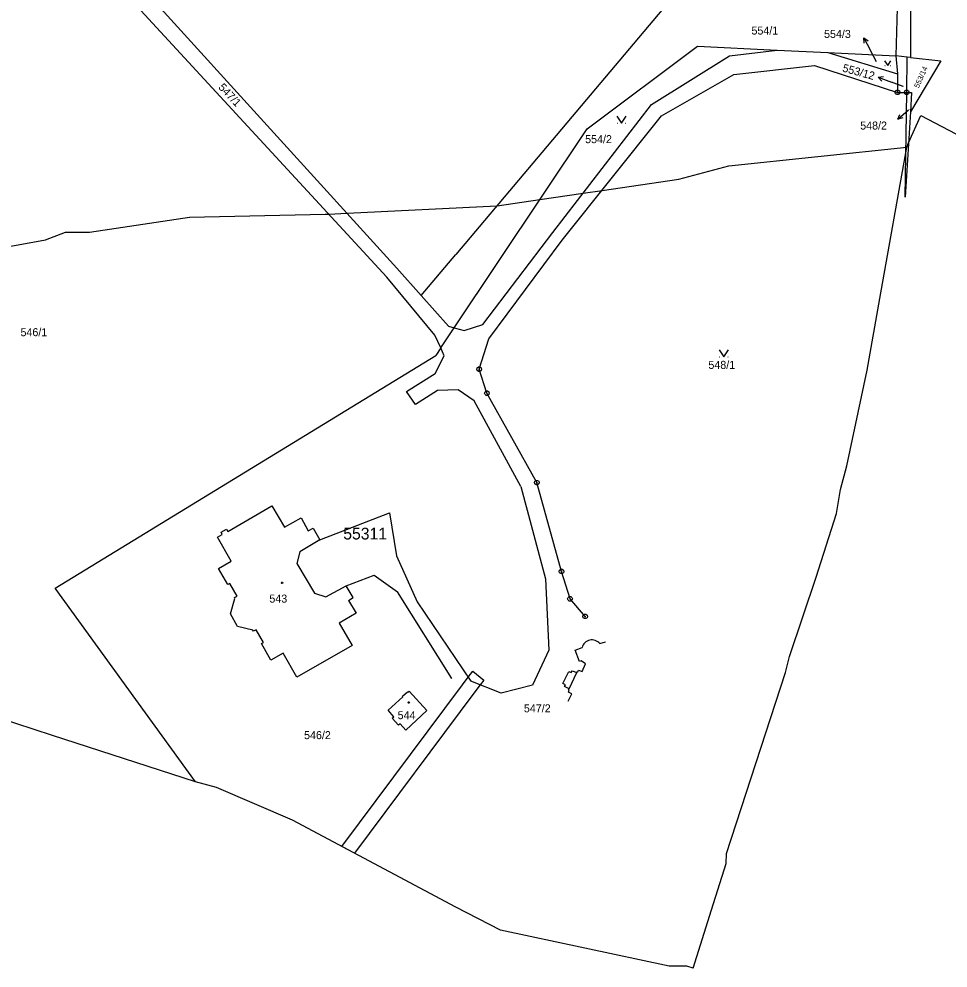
# Model space of a CAD drawing. Extents: x -759699 to -757730, y -1172308 to -1170857.
# Drawn here: x -759282.5 to -759085.1, y -1171968.5 to -1171766.9 of the extents above; entities that cross this region are included whole.
import ezdxf

# ---------------------------------------------------------------- set-up
doc = ezdxf.new("R2010")
doc.units = 0
for name, color, linetype in [('Vrstva 1', 7, 'Continuous'), ('Vrstva 11', 7, 'Continuous'), ('Vrstva 12', 7, 'Continuous'), ('Vrstva 13', 7, 'Continuous'), ('Vrstva 2', 7, 'Continuous'), ('Vrstva 3', 7, 'Continuous'), ('Vrstva 4', 7, 'Continuous'), ('Vrstva 5', 7, 'Continuous'), ('Vrstva 7', 7, 'Continuous'), ('Vrstva 8', 7, 'Continuous')]:
    doc.layers.add(name, color=color, linetype=linetype)

msp = doc.modelspace()

# ---------------------------------------------------------------- linework, layer by layer
at = {"layer": 'Vrstva 1'}
for p, q in [((-759093.15, -1171706.45), (-759093.12, -1171775.05)), ((-759262.47, -1171753.49), (-759202.22, -1171819.77)), ((-759264.61, -1171756.37), (-759204.35, -1171821.72)), ((-759141.29, -1171759.46), (-759189.7, -1171816.89)), ((-759095.93, -1171764.47), (-759096.25, -1171774.67)), ((-759161.78, -1171790.17), (-759138.33, -1171772.67)), ((-759138.33, -1171772.67), (-759121.41, -1171773.47)), ((-759131.59, -1171774.68), (-759121.41, -1171773.47)), ((-759121.41, -1171773.47), (-759110.66, -1171773.99)), ((-759110.66, -1171773.99), (-759096.25, -1171774.67)), ((-759110.66, -1171773.99), (-759095.88, -1171778.49)), ((-759148.11, -1171785.04), (-759131.59, -1171774.68)), ((-759093.79, -1171774.97), (-759096.25, -1171774.67)), ((-759096.25, -1171774.67), (-759095.88, -1171778.49)), ((-759093.9, -1171782.45), (-759093.79, -1171774.97)), ((-759093.12, -1171775.05), (-759093.79, -1171774.97)), ((-759093.12, -1171775.05), (-759086.67, -1171775.73)), ((-759086.67, -1171775.73), (-759093.11, -1171786.59)), ((-759130.63, -1171778.64), (-759113.49, -1171776.77)), ((-759113.49, -1171776.77), (-759095.86, -1171782.46)), ((-759145.98, -1171787.42), (-759130.63, -1171778.64)), ((-759095.88, -1171778.49), (-759095.86, -1171782.46)), ((-759095.86, -1171782.46), (-759093.9, -1171782.45)), ((-759094.2, -1171804.72), (-759093.9, -1171782.45)), ((-759093.9, -1171782.45), (-759092.86, -1171782.45)), ((-759092.86, -1171782.45), (-759093.11, -1171786.59)), ((-759169.07, -1171812.23), (-759148.11, -1171785.04)), ((-759167.08, -1171813.89), (-759145.98, -1171787.42)), ((-759093.11, -1171786.59), (-759094.2, -1171804.72)), ((-759190.04, -1171832.45), (-759161.78, -1171790.17)), ((-759094.2, -1171804.72), (-759094.2, -1171804.72)), ((-759094.2, -1171804.72), (-759094.2, -1171804.72)), ((-759183.96, -1171831.79), (-759169.07, -1171812.23)), ((-759182.69, -1171834.81), (-759167.08, -1171813.89)), ((-759197.05, -1171825.61), (-759189.7, -1171816.89)), ((-759202.22, -1171819.77), (-759197.05, -1171825.61)), ((-759194.14, -1171834.07), (-759204.35, -1171821.72)), ((-759197.05, -1171825.61), (-759191.29, -1171832.1)), ((-759192.92, -1171836.75), (-759190.04, -1171832.45)), ((-759191.29, -1171832.1), (-759190.04, -1171832.45)), ((-759190.04, -1171832.45), (-759187.9, -1171833.06)), ((-759187.9, -1171833.06), (-759183.96, -1171831.79)), ((-759192.92, -1171836.75), (-759194.14, -1171834.07)), ((-759184.74, -1171841.27), (-759182.69, -1171834.81)), ((-759192.92, -1171836.75), (-759193.98, -1171838.34)), ((-759192.15, -1171838.42), (-759192.92, -1171836.75)), ((-759274.84, -1171887.81), (-759193.98, -1171838.34)), ((-759194.07, -1171842.15), (-759192.15, -1171838.42)), ((-759200.15, -1171846.03), (-759194.07, -1171842.15)), ((-759183.09, -1171846.38), (-759184.74, -1171841.27)), ((-759198.24, -1171848.78), (-759200.15, -1171846.03)), ((-759193.57, -1171845.77), (-759198.24, -1171848.78)), ((-759189.21, -1171845.63), (-759193.57, -1171845.77)), ((-759185.83, -1171847.99), (-759189.21, -1171845.63)), ((-759172.5, -1171865.37), (-759183.09, -1171846.38)), ((-759175.88, -1171866.18), (-759185.83, -1171847.99)), ((-759175.88, -1171866.18), (-759170.68, -1171885.83)), ((-759167.24, -1171884.25), (-759172.5, -1171865.37)), ((-759238.17, -1171875.72), (-759228.77, -1171870.29)), ((-759228.77, -1171870.29), (-759226.12, -1171874.83)), ((-759226.12, -1171874.83), (-759222.59, -1171872.88)), ((-759222.59, -1171872.88), (-759221.05, -1171875.63)), ((-759218.63, -1171877.51), (-759203.76, -1171871.76)), ((-759203.76, -1171871.76), (-759202.32, -1171880.93)), ((-759221.05, -1171875.63), (-759220.03, -1171875.06)), ((-759220.03, -1171875.06), (-759218.63, -1171877.51)), ((-759240.33, -1171876.97), (-759239.32, -1171876.38)), ((-759237.42, -1171882.04), (-759240.33, -1171876.97)), ((-759239.59, -1171875.92), (-759238.44, -1171875.25)), ((-759239.32, -1171876.38), (-759239.59, -1171875.92)), ((-759238.44, -1171875.25), (-759238.17, -1171875.72)), ((-759218.63, -1171877.51), (-759222.84, -1171880.07)), ((-759222.84, -1171880.07), (-759223.45, -1171882.53)), ((-759202.32, -1171880.93), (-759197.9, -1171890.67)), ((-759240.12, -1171883.58), (-759237.42, -1171882.04)), ((-759223.45, -1171882.53), (-759219.75, -1171888.88)), ((-759238.12, -1171887.04), (-759240.12, -1171883.58)), ((-759212.98, -1171887.27), (-759207.05, -1171885.04)), ((-759207.05, -1171885.04), (-759202.08, -1171888.57)), ((-759165.44, -1171890.07), (-759167.24, -1171884.25)), ((-759237.69, -1171886.8), (-759238.12, -1171887.04)), ((-759236.16, -1171889.46), (-759237.69, -1171886.8)), ((-759217.31, -1171889.64), (-759212.98, -1171887.27)), ((-759211.5, -1171889.76), (-759212.98, -1171887.27)), ((-759170.68, -1171885.83), (-759169.96, -1171900.94)), ((-759244.98, -1171928.92), (-759274.84, -1171887.81)), ((-759219.75, -1171888.88), (-759217.31, -1171889.64)), ((-759190.53, -1171907.01), (-759202.08, -1171888.57)), ((-759237.6, -1171893.22), (-759236.66, -1171890)), ((-759236.76, -1171889.81), (-759236.16, -1171889.46)), ((-759236.66, -1171890), (-759236.76, -1171889.81)), ((-759212.51, -1171890.4), (-759211.5, -1171889.76)), ((-759212.51, -1171890.4), (-759210.88, -1171893.14)), ((-759197.9, -1171890.67), (-759186.49, -1171907.53)), ((-759162.22, -1171893.81), (-759165.44, -1171890.07)), ((-759236.06, -1171895.92), (-759237.6, -1171893.22)), ((-759210.88, -1171893.14), (-759214.47, -1171895.23)), ((-759214.47, -1171895.23), (-759211.76, -1171900.01)), ((-759162.22, -1171893.81), (-759162.22, -1171893.81)), ((-759232.8, -1171896.74), (-759236.06, -1171895.92)), ((-759232.68, -1171896.96), (-759232.8, -1171896.74)), ((-759232.09, -1171896.62), (-759232.68, -1171896.96)), ((-759230.54, -1171899.32), (-759232.09, -1171896.62)), ((-759230.98, -1171899.57), (-759230.54, -1171899.32)), ((-759159.13, -1171899.58), (-759157.9, -1171899.21)), ((-759157.9, -1171899.21), (-759157.9, -1171899.21)), ((-759228.98, -1171903.07), (-759230.98, -1171899.57)), ((-759211.76, -1171900.01), (-759223.45, -1171906.7)), ((-759169.96, -1171900.94), (-759173.4, -1171908.4)), ((-759164.35, -1171901), (-759162.85, -1171900.42)), ((-759163.42, -1171903.36), (-759164.35, -1171901)), ((-759226.38, -1171901.58), (-759228.98, -1171903.07)), ((-759223.45, -1171906.7), (-759226.38, -1171901.58)), ((-759163.04, -1171903.22), (-759163.42, -1171903.36)), ((-759162.16, -1171903.88), (-759163.04, -1171903.22)), ((-759165.19, -1171905.74), (-759164.99, -1171905.33)), ((-759164.99, -1171905.33), (-759164.01, -1171905.74)), ((-759163.77, -1171905.59), (-759163.61, -1171905.2)), ((-759163.61, -1171905.2), (-759162.89, -1171905.52)), ((-759162.89, -1171905.52), (-759162.16, -1171903.88)), ((-759190.53, -1171907.01), (-759190.53, -1171907.01)), ((-759166.95, -1171908.08), (-759165.72, -1171905.49)), ((-759165.72, -1171905.49), (-759165.19, -1171905.74)), ((-759164.01, -1171905.74), (-759163.92, -1171905.53)), ((-759163.92, -1171905.53), (-759163.77, -1171905.59)), ((-759180.04, -1171910.08), (-759186.49, -1171907.53)), ((-759173.4, -1171908.4), (-759180.04, -1171910.08)), ((-759166.41, -1171908.33), (-759166.95, -1171908.08)), ((-759166.59, -1171908.72), (-759166.41, -1171908.33)), ((-759165.64, -1171909.2), (-759166.59, -1171908.72)), ((-759165.79, -1171909.87), (-759165.59, -1171909.48)), ((-759165.74, -1171909.4), (-759165.64, -1171909.2)), ((-759165.59, -1171909.48), (-759165.74, -1171909.4)), ((-759204.1, -1171913.75), (-759200.94, -1171910.85)), ((-759201.01, -1171910.77), (-759199.99, -1171909.83)), ((-759200.94, -1171910.85), (-759201.01, -1171910.77)), ((-759199.99, -1171909.83), (-759199.92, -1171909.91)), ((-759199.92, -1171909.91), (-759199.64, -1171909.65)), ((-759199.64, -1171909.65), (-759195.84, -1171913.82)), ((-759165.82, -1171911.8), (-759165.07, -1171910.27)), ((-759165.07, -1171910.27), (-759165.79, -1171909.87)), ((-759275.37, -1171919.1), (-759298.52, -1171911.55)), ((-759165.82, -1171911.8), (-759165.82, -1171911.8)), ((-759202.87, -1171915.11), (-759204.1, -1171913.75)), ((-759203.24, -1171915.44), (-759202.87, -1171915.11)), ((-759201.89, -1171916.93), (-759203.24, -1171915.44)), ((-759195.84, -1171913.82), (-759200.3, -1171917.94)), ((-759201.52, -1171916.6), (-759201.89, -1171916.93)), ((-759200.3, -1171917.94), (-759201.52, -1171916.6)), ((-759244.98, -1171928.92), (-759275.37, -1171919.1)), ((-759240.58, -1171930.12), (-759244.98, -1171928.92)), ((-759224.42, -1171937.08), (-759240.58, -1171930.12)), ((-759224.42, -1171937.08), (-759224.42, -1171937.08))]:
    msp.add_line(p, q, dxfattribs=at)
msp.add_arc((-759160.785, -1171900.906), 2.121, 38.69546, 166.75325, dxfattribs=at)
at = {"layer": 'Vrstva 11'}
for p, q in [((-759093.51, -1171793.21), (-759090.9, -1171787.36)), ((-759090.9, -1171787.36), (-759058.35, -1171804.57)), ((-759131.69, -1171798.04), (-759093.91, -1171794.11)), ((-759099.64, -1171826.25), (-759093.91, -1171794.11)), ((-759093.91, -1171794.11), (-759093.51, -1171793.21)), ((-759142.31, -1171800.92), (-759131.69, -1171798.04)), ((-759158.63, -1171803.29), (-759142.31, -1171800.92)), ((-759171.83, -1171805.2), (-759162.62, -1171803.87)), ((-759162.62, -1171803.87), (-759158.63, -1171803.29)), ((-759212.81, -1171808.12), (-759180.97, -1171806.53)), ((-759180.97, -1171806.53), (-759180.95, -1171806.53)), ((-759180.95, -1171806.53), (-759171.83, -1171805.2)), ((-759246.28, -1171808.96), (-759217.43, -1171808.35)), ((-759217.43, -1171808.35), (-759216.72, -1171808.31)), ((-759216.72, -1171808.31), (-759212.81, -1171808.12)), ((-759267.51, -1171812.17), (-759246.28, -1171808.96)), ((-759276.85, -1171813.79), (-759272.6, -1171812.13)), ((-759272.6, -1171812.13), (-759267.51, -1171812.17)), ((-759285.77, -1171815.41), (-759276.85, -1171813.79)), ((-759102.28, -1171841.48), (-759099.64, -1171826.25)), ((-759106.66, -1171861.77), (-759102.28, -1171841.48)), ((-759107.96, -1171866.84), (-759106.66, -1171861.77)), ((-759108.84, -1171871.92), (-759107.96, -1171866.84)), ((-759113.17, -1171885.43), (-759108.84, -1171871.92)), ((-759118.8, -1171902.33), (-759113.17, -1171885.43)), ((-759119.67, -1171905.71), (-759118.8, -1171902.33)), ((-759132.22, -1171944.14), (-759119.67, -1171905.71)), ((-759275.37, -1171919.1), (-759298.52, -1171911.55)), ((-759244.98, -1171928.92), (-759275.37, -1171919.1)), ((-759240.58, -1171930.12), (-759244.98, -1171928.92)), ((-759224.42, -1171937.08), (-759240.58, -1171930.12)), ((-759189.7, -1171955.57), (-759224.42, -1171937.08)), ((-759132.24, -1171946.26), (-759132.22, -1171944.14)), ((-759135.37, -1171956.15), (-759132.24, -1171946.26)), ((-759180.19, -1171960.44), (-759189.7, -1171955.57)), ((-759139.29, -1171968.5), (-759135.37, -1171956.15)), ((-759144.35, -1171968.11), (-759180.19, -1171960.44)), ((-759140.65, -1171968.11), (-759144.35, -1171968.11)), ((-759139.29, -1171968.5), (-759140.65, -1171968.11))]:
    msp.add_line(p, q, dxfattribs=at)
at = {"layer": 'Vrstva 12'}
for p, q in [((-759238.17, -1171875.72), (-759228.77, -1171870.29)), ((-759228.77, -1171870.29), (-759226.12, -1171874.83)), ((-759226.12, -1171874.83), (-759222.59, -1171872.88)), ((-759222.59, -1171872.88), (-759221.05, -1171875.63)), ((-759221.05, -1171875.63), (-759220.03, -1171875.06)), ((-759220.03, -1171875.06), (-759218.63, -1171877.51)), ((-759240.33, -1171876.97), (-759239.32, -1171876.38)), ((-759237.42, -1171882.04), (-759240.33, -1171876.97)), ((-759239.59, -1171875.92), (-759238.44, -1171875.25)), ((-759239.32, -1171876.38), (-759239.59, -1171875.92)), ((-759238.44, -1171875.25), (-759238.17, -1171875.72)), ((-759218.63, -1171877.51), (-759222.84, -1171880.07)), ((-759222.84, -1171880.07), (-759223.45, -1171882.53)), ((-759240.12, -1171883.58), (-759237.42, -1171882.04)), ((-759223.45, -1171882.53), (-759219.75, -1171888.88)), ((-759238.12, -1171887.04), (-759240.12, -1171883.58)), ((-759237.69, -1171886.8), (-759238.12, -1171887.04)), ((-759236.16, -1171889.46), (-759237.69, -1171886.8)), ((-759217.31, -1171889.64), (-759212.98, -1171887.27)), ((-759211.5, -1171889.76), (-759212.98, -1171887.27)), ((-759219.75, -1171888.88), (-759217.31, -1171889.64)), ((-759237.6, -1171893.22), (-759236.66, -1171890)), ((-759236.76, -1171889.81), (-759236.16, -1171889.46)), ((-759236.66, -1171890), (-759236.76, -1171889.81)), ((-759212.51, -1171890.4), (-759211.5, -1171889.76)), ((-759212.51, -1171890.4), (-759210.88, -1171893.14)), ((-759236.06, -1171895.92), (-759237.6, -1171893.22)), ((-759210.88, -1171893.14), (-759214.47, -1171895.23)), ((-759214.47, -1171895.23), (-759211.76, -1171900.01)), ((-759232.8, -1171896.74), (-759236.06, -1171895.92)), ((-759232.68, -1171896.96), (-759232.8, -1171896.74)), ((-759232.09, -1171896.62), (-759232.68, -1171896.96)), ((-759230.54, -1171899.32), (-759232.09, -1171896.62)), ((-759230.98, -1171899.57), (-759230.54, -1171899.32)), ((-759159.13, -1171899.58), (-759157.9, -1171899.21)), ((-759157.9, -1171899.21), (-759157.9, -1171899.21)), ((-759228.98, -1171903.07), (-759230.98, -1171899.57)), ((-759211.76, -1171900.01), (-759223.45, -1171906.7)), ((-759164.35, -1171901), (-759162.85, -1171900.42)), ((-759163.42, -1171903.36), (-759164.35, -1171901)), ((-759226.38, -1171901.58), (-759228.98, -1171903.07)), ((-759223.45, -1171906.7), (-759226.38, -1171901.58)), ((-759163.04, -1171903.22), (-759163.42, -1171903.36)), ((-759162.16, -1171903.88), (-759163.04, -1171903.22)), ((-759163.77, -1171905.59), (-759163.61, -1171905.2)), ((-759163.61, -1171905.2), (-759162.89, -1171905.52)), ((-759162.89, -1171905.52), (-759162.16, -1171903.88)), ((-759165.64, -1171909.2), (-759164.01, -1171905.74)), ((-759164.01, -1171905.74), (-759163.92, -1171905.53)), ((-759163.92, -1171905.53), (-759163.77, -1171905.59)), ((-759165.79, -1171909.87), (-759165.59, -1171909.48)), ((-759165.74, -1171909.4), (-759165.64, -1171909.2)), ((-759165.59, -1171909.48), (-759165.74, -1171909.4)), ((-759204.1, -1171913.75), (-759200.94, -1171910.85)), ((-759201.01, -1171910.77), (-759199.99, -1171909.83)), ((-759200.94, -1171910.85), (-759201.01, -1171910.77)), ((-759199.99, -1171909.83), (-759199.92, -1171909.91)), ((-759199.92, -1171909.91), (-759199.64, -1171909.65)), ((-759199.64, -1171909.65), (-759195.84, -1171913.82)), ((-759165.82, -1171911.8), (-759165.07, -1171910.27)), ((-759165.07, -1171910.27), (-759165.79, -1171909.87)), ((-759165.82, -1171911.8), (-759165.82, -1171911.8)), ((-759202.87, -1171915.11), (-759204.1, -1171913.75)), ((-759203.24, -1171915.44), (-759202.87, -1171915.11)), ((-759201.89, -1171916.93), (-759203.24, -1171915.44)), ((-759195.84, -1171913.82), (-759200.3, -1171917.94)), ((-759201.52, -1171916.6), (-759201.89, -1171916.93)), ((-759200.3, -1171917.94), (-759201.52, -1171916.6))]:
    msp.add_line(p, q, dxfattribs=at)
msp.add_arc((-759160.785, -1171900.906), 2.121, 38.69546, 166.75325, dxfattribs=at)
at = {"layer": 'Vrstva 13'}
for p, q in [((-759187.05, -1171906.7), (-759186.09, -1171905.42)), ((-759186.09, -1171905.42), (-759183.78, -1171907.34)), ((-759188.26, -1171908.33), (-759187.05, -1171906.7)), ((-759183.78, -1171907.34), (-759184.51, -1171908.31)), ((-759213.91, -1171942.68), (-759188.26, -1171908.33)), ((-759184.51, -1171908.31), (-759185.65, -1171909.84)), ((-759185.65, -1171909.84), (-759211.26, -1171944.09)), ((-759211.26, -1171944.09), (-759213.91, -1171942.68))]:
    msp.add_line(p, q, dxfattribs=at)
at = {"layer": 'Vrstva 3'}
for p, q in [((-759098.567, -1171776.73), (-759098.5, -1171776.73)), ((-759097.361, -1171776.73), (-759097.294, -1171776.73)), ((-759155.45, -1171788.98), (-759155.35, -1171788.98)), ((-759153.65, -1171788.98), (-759153.55, -1171788.98)), ((-759133.71, -1171838.67), (-759133.61, -1171838.67)), ((-759131.91, -1171838.67), (-759131.81, -1171838.67))]:
    msp.add_line(p, q, dxfattribs=at)
for points in [[(-759098.6, -1171775.725), (-759097.93, -1171776.73), (-759097.26, -1171775.725)], [(-759155.5, -1171787.48), (-759154.5, -1171788.98), (-759153.5, -1171787.48)], [(-759133.76, -1171837.17), (-759132.76, -1171838.67), (-759131.76, -1171837.17)]]:
    msp.add_lwpolyline(points, dxfattribs=at)
at = {"layer": 'Vrstva 4'}
msp.add_line((-759165.64, -1171909.2), (-759164.01, -1171905.74), dxfattribs=at)
at = {"layer": 'Vrstva 5'}
for points in [[(-759226.52, -1171886.52), (-759226.43, -1171886.67), (-759226.52, -1171886.82), (-759226.7, -1171886.82), (-759226.79, -1171886.67), (-759226.7, -1171886.52)], [(-759199.6, -1171911.93), (-759199.51, -1171912.08), (-759199.6, -1171912.23), (-759199.78, -1171912.23), (-759199.87, -1171912.08), (-759199.78, -1171911.93)]]:
    msp.add_lwpolyline(points, close=True, dxfattribs=at)
at = {"layer": 'Vrstva 7'}
for p, q in [((-759102.999, -1171770.886), (-759101.6, -1171773.54)), ((-759100.34, -1171775.94), (-759101.6, -1171773.54)), ((-759099.969, -1171779.227), (-759097.16, -1171780.28)), ((-759094.69, -1171781.21), (-759097.16, -1171780.28)), ((-759095.819, -1171788.153), (-759093.55, -1171786.19))]:
    msp.add_line(p, q, dxfattribs=at)
for points in [[(-759102.975, -1171772.004), (-759102.999, -1171770.886), (-759102.09, -1171771.538)], [(-759099.208, -1171780.046), (-759099.969, -1171779.227), (-759098.857, -1171779.11)], [(-759094.735, -1171787.877), (-759095.819, -1171788.153), (-759095.39, -1171787.12)]]:
    msp.add_lwpolyline(points, dxfattribs=at)
at = {"layer": 'Vrstva 8'}
for p, q in [((-759095.98, -1171782.46), (-759095.74, -1171782.46)), ((-759094.02, -1171782.45), (-759093.78, -1171782.45)), ((-759184.86, -1171841.27), (-759184.62, -1171841.27)), ((-759183.21, -1171846.38), (-759182.97, -1171846.38)), ((-759172.62, -1171865.37), (-759172.38, -1171865.37)), ((-759167.36, -1171884.25), (-759167.12, -1171884.25)), ((-759165.56, -1171890.07), (-759165.32, -1171890.07)), ((-759162.34, -1171893.81), (-759162.1, -1171893.81))]:
    msp.add_line(p, q, dxfattribs=at)
for points in [[(-759095.71, -1171781.98), (-759095.46, -1171782.16), (-759095.36, -1171782.45), (-759095.46, -1171782.74), (-759095.71, -1171782.92), (-759096.02, -1171782.92), (-759096.27, -1171782.74), (-759096.37, -1171782.45), (-759096.27, -1171782.16), (-759096.02, -1171781.98)], [(-759093.75, -1171781.97), (-759093.5, -1171782.15), (-759093.4, -1171782.44), (-759093.5, -1171782.73), (-759093.75, -1171782.91), (-759094.06, -1171782.91), (-759094.31, -1171782.73), (-759094.41, -1171782.44), (-759094.31, -1171782.15), (-759094.06, -1171781.97)], [(-759184.59, -1171840.79), (-759184.34, -1171840.97), (-759184.24, -1171841.26), (-759184.34, -1171841.55), (-759184.59, -1171841.73), (-759184.9, -1171841.73), (-759185.15, -1171841.55), (-759185.25, -1171841.26), (-759185.15, -1171840.97), (-759184.9, -1171840.79)], [(-759182.94, -1171845.9), (-759182.69, -1171846.08), (-759182.59, -1171846.37), (-759182.69, -1171846.66), (-759182.94, -1171846.84), (-759183.25, -1171846.84), (-759183.5, -1171846.66), (-759183.6, -1171846.37), (-759183.5, -1171846.08), (-759183.25, -1171845.9)], [(-759172.35, -1171864.89), (-759172.1, -1171865.07), (-759172, -1171865.36), (-759172.1, -1171865.65), (-759172.35, -1171865.83), (-759172.66, -1171865.83), (-759172.91, -1171865.65), (-759173.01, -1171865.36), (-759172.91, -1171865.07), (-759172.66, -1171864.89)], [(-759167.09, -1171883.77), (-759166.84, -1171883.95), (-759166.74, -1171884.24), (-759166.84, -1171884.53), (-759167.09, -1171884.71), (-759167.4, -1171884.71), (-759167.65, -1171884.53), (-759167.75, -1171884.24), (-759167.65, -1171883.95), (-759167.4, -1171883.77)], [(-759165.29, -1171889.59), (-759165.04, -1171889.77), (-759164.94, -1171890.06), (-759165.04, -1171890.35), (-759165.29, -1171890.53), (-759165.6, -1171890.53), (-759165.85, -1171890.35), (-759165.95, -1171890.06), (-759165.85, -1171889.77), (-759165.6, -1171889.59)], [(-759162.07, -1171893.33), (-759161.82, -1171893.51), (-759161.72, -1171893.8), (-759161.82, -1171894.09), (-759162.07, -1171894.27), (-759162.38, -1171894.27), (-759162.63, -1171894.09), (-759162.73, -1171893.8), (-759162.63, -1171893.51), (-759162.38, -1171893.33)]]:
    msp.add_lwpolyline(points, close=True, dxfattribs=at)

# ---------------------------------------------------------------- texts
at = {"layer": 'Vrstva 11'}
msp.add_text('55311', height=2.5, dxfattribs=at).set_placement((-759213.615, -1171877.45))
at = {"layer": 'Vrstva 2'}
for s, height, p in [('554/1', 1.7, (-759126.889, -1171770.17)), ('554/3', 0.1, (-759100.553, -1171775.94)), ('553/12', 0.1, (-759094.927, -1171781.21)), ('548/2', 0.1, (-759093.536, -1171786.19)), ('554/2', 1.7, (-759162.231, -1171793.24)), ('546/1', 1.7, (-759282.192, -1171834.26)), ('548/1', 1.7, (-759136.039, -1171841.2)), ('543', 1.7, (-759229.318, -1171890.86)), ('547/2', 1.7, (-759175.244, -1171914.17)), ('544', 1.7, (-759202.061, -1171915.63)), ('546/2', 1.7, (-759221.944, -1171919.87))]:
    msp.add_text(s, height=height, dxfattribs=at).set_placement(p)
for s, height, rotation, p in [('553/14', 1.14, 66.11933, (-759091.354, -1171781.655)), ('547/1', 1.7, 313.29332, (-759240.27, -1171781.5))]:
    msp.add_text(s, height=height, rotation=rotation, dxfattribs=at).set_placement(p)
at = {"layer": 'Vrstva 7'}
for s, p in [('554/3', (-759111.466, -1171770.89)), ('548/2', (-759103.789, -1171790.35))]:
    msp.add_text(s, height=1.7, dxfattribs=at).set_placement(p)
msp.add_text('553/12', height=1.7, rotation=344.69141, dxfattribs=at).set_placement((-759107.686, -1171777.996))

doc.saveas('drawing.dxf')
